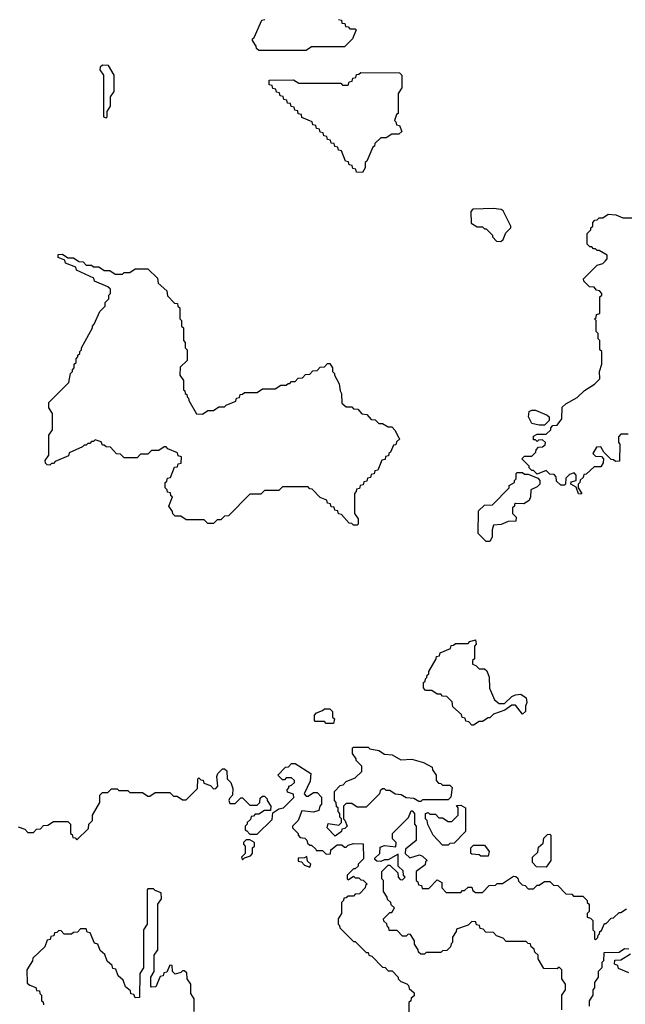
# Model space of a CAD drawing. Extents: x 2889633 to 3052318, y 540750 to 918690.
# Tile 330 of 656: x 2937380 to 2940709, y 758595 to 764010. Entities that reach past the tile are written whole.
import ezdxf

# ---------------------------------------------------------------- set-up
doc = ezdxf.new("R2010")
doc.units = 0

msp = doc.modelspace()

# ---------------------------------------------------------------- linework, layer by layer
at = {"layer": '0CON02XD'}
for points in [[(2938955, 763840), (2938695, 763840), (2938681.7, 763851.7), (2938680, 763865), (2938660, 763895), (2938660, 763905), (2938668.3, 763911.7), (2938711.7, 764008.3), (2938728.3, 764011.7)], [(2939131.7, 764011.7), (2939148.3, 764008.3), (2939151.7, 763991.7), (2939168.3, 763988.3), (2939171.7, 763971.7), (2939185, 763970), (2939195, 763960), (2939225, 763960), (2939230, 763955), (2939210, 763905), (2939165, 763860), (2938985, 763860), (2938955, 763840)], [(2937855, 763470), (2937860, 763475), (2937860, 763505), (2937880, 763535), (2937880, 763585), (2937900, 763615), (2937900, 763705), (2937868.3, 763758.3), (2937835, 763760), (2937821.7, 763748.3), (2937820, 763735), (2937840, 763705), (2937840, 763475), (2937855, 763470)], [(2939265, 763170), (2939231.7, 763171.7), (2939228.3, 763188.3), (2939211.7, 763191.7), (2939208.3, 763208.3), (2939191.7, 763211.7), (2939188.3, 763228.3), (2939171.7, 763231.7), (2939148.3, 763288.3), (2939131.7, 763291.7), (2939128.3, 763308.3), (2939111.7, 763311.7), (2939108.3, 763328.3), (2939091.7, 763331.7), (2939088.3, 763348.3), (2939071.7, 763351.7), (2939068.3, 763368.3), (2939051.7, 763371.7), (2939048.3, 763388.3), (2939031.7, 763391.7), (2939028.3, 763408.3), (2939011.7, 763411.7), (2939008.3, 763428.3), (2938991.7, 763431.7), (2938988.3, 763448.3), (2938931.7, 763471.7), (2938928.3, 763488.3), (2938911.7, 763491.7), (2938908.3, 763508.3), (2938891.7, 763511.7), (2938888.3, 763528.3), (2938871.7, 763531.7), (2938868.3, 763548.3), (2938851.7, 763551.7), (2938848.3, 763568.3), (2938831.7, 763571.7), (2938828.3, 763588.3), (2938811.7, 763591.7), (2938808.3, 763608.3), (2938791.7, 763611.7), (2938788.3, 763628.3), (2938771.7, 763631.7), (2938768.3, 763648.3), (2938751.7, 763651.7), (2938751.7, 763678.3), (2938885, 763680), (2938915, 763660), (2939145, 763660), (2939155, 763650), (2939185, 763650), (2939191.7, 763668.3), (2939208.3, 763671.7), (2939211.7, 763688.3), (2939228.3, 763691.7), (2939231.7, 763708.3), (2939245, 763710), (2939255, 763720), (2939468.3, 763718.3), (2939480, 763705), (2939480, 763635), (2939460, 763605), (2939460, 763495), (2939451.7, 763488.3), (2939440, 763455), (2939448.3, 763448.3), (2939451.7, 763431.7), (2939468.3, 763428.3), (2939480, 763395), (2939465, 763380), (2939425, 763380), (2939395, 763360), (2939365, 763360), (2939331.7, 763328.3), (2939330, 763315), (2939321.7, 763308.3), (2939288.3, 763231.7), (2939280, 763225), (2939280, 763195), (2939265, 763170)], [(2940025, 762790), (2940038.3, 762801.7), (2940051.7, 762838.3), (2940080, 762865), (2940080, 762875), (2940038.3, 762958.3), (2940027, 762967), (2939985, 762972.5), (2939871.7, 762968.3), (2939860, 762955), (2939861.7, 762891.7), (2939895, 762870), (2939925, 762870), (2939935, 762860), (2939945, 762860), (2939980, 762825), (2939980, 762815), (2940001.7, 762791.7), (2940025, 762790)], [(2940465, 761400), (2940451.7, 761401.7), (2940438.3, 761438.3), (2940410, 761455), (2940411.7, 761468.3), (2940440, 761475), (2940440, 761505), (2940428.3, 761518.3), (2940401.7, 761508.3), (2940381.7, 761488.3), (2940380, 761455), (2940375, 761450), (2940355, 761450), (2940331.7, 761471.7), (2940330, 761495), (2940318.3, 761508.3), (2940295, 761510), (2940275, 761530), (2940225, 761510), (2940205, 761530), (2940195, 761530), (2940180, 761545), (2940180, 761555), (2940140, 761595), (2940155, 761610), (2940195, 761610), (2940218.3, 761631.7), (2940220, 761645), (2940231.7, 761658.3), (2940255, 761660), (2940268.3, 761671.7), (2940270, 761685), (2940255, 761700), (2940233, 761697), (2940225, 761690), (2940215, 761700), (2940205, 761700), (2940205, 761720), (2940225, 761730), (2940275, 761730), (2940300, 761755), (2940300, 761765), (2940311.7, 761778.3), (2940335, 761780), (2940360, 761815), (2940361.7, 761878.3), (2940383, 761897), (2940445, 761932.5), (2940485, 761970), (2940540, 762005), (2940570, 762035), (2940567.5, 762075), (2940580, 762115), (2940580, 762185), (2940570, 762195), (2940570, 762245), (2940560, 762255), (2940560, 762285), (2940550, 762295), (2940550, 762355), (2940540, 762365), (2940548.3, 762371.7), (2940551.7, 762388.3), (2940570, 762395), (2940570, 762485), (2940580, 762495), (2940580, 762505), (2940568.3, 762518.3), (2940551.7, 762521.7), (2940538.3, 762538.3), (2940511.7, 762541.7), (2940481.7, 762571.7), (2940480, 762585), (2940555, 762660), (2940585, 762670), (2940598.3, 762681.7), (2940610, 762695), (2940610, 762715), (2940565, 762740), (2940555, 762740), (2940545, 762750), (2940535, 762750), (2940525, 762760), (2940515, 762760), (2940500, 762775), (2940500, 762835), (2940520, 762855), (2940520, 762865), (2940530, 762875), (2940530, 762895), (2940541.7, 762908.3), (2940555, 762910), (2940565, 762920), (2940585, 762920), (2940615, 762940), (2940657, 762937), (2940695, 762920), (2940745, 762920)], [(2939235, 761230), (2939215, 761230), (2939205, 761240), (2939191.7, 761241.7), (2939148.3, 761288.3), (2939131.7, 761291.7), (2939128.3, 761308.3), (2939111.7, 761311.7), (2939108.3, 761328.3), (2939091.7, 761331.7), (2939088.3, 761348.3), (2939071.7, 761351.7), (2939068.3, 761368.3), (2939031.7, 761381.7), (2938988.3, 761428.3), (2938975, 761430), (2938965, 761440), (2938825, 761440), (2938805, 761420), (2938725, 761420), (2938705, 761400), (2938645, 761400), (2938528.3, 761281.7), (2938505, 761280), (2938485, 761260), (2938465, 761260), (2938445, 761240), (2938415, 761240), (2938395, 761260), (2938295, 761260), (2938265, 761280), (2938235, 761280), (2938221.7, 761291.7), (2938220, 761305), (2938200, 761335), (2938220, 761385), (2938211.7, 761391.7), (2938208.3, 761408.3), (2938191.7, 761411.7), (2938190, 761425), (2938180, 761435), (2938180, 761465), (2938188.3, 761471.7), (2938191.7, 761488.3), (2938208.3, 761491.7), (2938231.7, 761548.3), (2938248.3, 761551.7), (2938251.7, 761568.3), (2938268.3, 761571.7), (2938270, 761605), (2938251.7, 761611.7), (2938248.3, 761628.3), (2938195, 761650), (2938185, 761660), (2938175, 761660), (2938145, 761640), (2938105, 761640), (2938085, 761620), (2938045, 761620), (2938025, 761600), (2937955, 761600), (2937935, 761620), (2937911.7, 761621.7), (2937878.3, 761658.3), (2937855, 761660), (2937845, 761670), (2937835, 761670), (2937828.3, 761688.3), (2937795, 761700), (2937785, 761690), (2937775, 761690), (2937765, 761680), (2937755, 761680), (2937745, 761670), (2937735, 761670), (2937725, 761660), (2937651.7, 761628.3), (2937648.3, 761611.7), (2937575, 761580), (2937565, 761570), (2937555, 761570), (2937545, 761560), (2937531.7, 761561.7), (2937521.7, 761571.7), (2937520, 761585), (2937540, 761615), (2937540, 761725), (2937560, 761755), (2937560, 761845), (2937540, 761875), (2937540, 761905), (2937650, 762015), (2937660, 762065), (2937670, 762075), (2937670, 762085), (2937680, 762095), (2937680, 762115), (2937690, 762125), (2937690, 762145), (2937700, 762155), (2937700, 762165), (2937710, 762175), (2937710, 762185), (2937720, 762195), (2937720, 762205), (2937780, 762315), (2937780, 762325), (2937790, 762335), (2937820, 762405), (2937850, 762435), (2937850, 762455), (2937870, 762475), (2937870, 762495), (2937880, 762505), (2937878.3, 762528.3), (2937865, 762540), (2937791.7, 762571.7), (2937788.3, 762588.3), (2937691.7, 762631.7), (2937688.3, 762648.3), (2937631.7, 762671.7), (2937628.3, 762688.3), (2937591.7, 762701.7), (2937591.7, 762718.3), (2937615, 762720), (2937645, 762700), (2937675, 762700), (2937705, 762680), (2937728.3, 762678.3), (2937745, 762660), (2937775, 762660), (2937785, 762650), (2937815, 762650), (2937845, 762630), (2937875, 762630), (2937905, 762610), (2937945, 762610), (2937955, 762620), (2937985, 762620), (2938015, 762640), (2938085, 762640), (2938138.3, 762588.3), (2938141.7, 762561.7), (2938188.3, 762518.3), (2938191.7, 762491.7), (2938231.7, 762451.7), (2938248.3, 762448.3), (2938250, 762435), (2938260, 762425), (2938260, 762365), (2938270, 762355), (2938270, 762325), (2938280, 762315), (2938280, 762245), (2938290, 762235), (2938290, 762205), (2938300, 762195), (2938300, 762135), (2938261.7, 762098.3), (2938260, 762055), (2938280, 762025), (2938280, 761975), (2938288.3, 761968.3), (2938290, 761955), (2938298.3, 761948.3), (2938300, 761935), (2938308.3, 761928.3), (2938310, 761915), (2938351.7, 761841.7), (2938385, 761840), (2938415, 761860), (2938445, 761860), (2938475, 761880), (2938505, 761880), (2938515, 761890), (2938568.3, 761911.7), (2938571.7, 761928.3), (2938588.3, 761931.7), (2938591.7, 761948.3), (2938605, 761950), (2938615, 761960), (2938685, 761960), (2938715, 761980), (2938785, 761980), (2938815, 762000), (2938845, 762000), (2938855, 762010), (2938865, 762010), (2938875, 762020), (2938895, 762020), (2938911.7, 762038.3), (2938935, 762040), (2938951.7, 762058.3), (2938975, 762060), (2938991.7, 762078.3), (2939015, 762080), (2939031.7, 762098.3), (2939055, 762100), (2939071.7, 762118.3), (2939085, 762120), (2939100, 762095), (2939100, 762075), (2939110, 762065), (2939110, 762055), (2939137, 762007), (2939141.7, 761968.3), (2939150, 761955), (2939151.7, 761901.7), (2939175, 761880), (2939205, 761880), (2939215, 761870), (2939238.3, 761868.3), (2939261.7, 761841.7), (2939288.3, 761838.3), (2939311.7, 761811.7), (2939335, 761810), (2939355, 761790), (2939375, 761790), (2939405, 761770), (2939425, 761770), (2939445, 761750), (2939461.7, 761711.7), (2939470, 761705), (2939451.7, 761688.3), (2939448.3, 761671.7), (2939435, 761670), (2939418.3, 761631.7), (2939410, 761625), (2939408.3, 761611.7), (2939391.7, 761608.3), (2939388.3, 761591.7), (2939371.7, 761588.3), (2939348.3, 761531.7), (2939331.7, 761528.3), (2939328.3, 761511.7), (2939311.7, 761508.3), (2939308.3, 761491.7), (2939291.7, 761488.3), (2939288.3, 761471.7), (2939271.7, 761468.3), (2939268.3, 761451.7), (2939251.7, 761448.3), (2939248.3, 761431.7), (2939231.7, 761428.3), (2939230, 761415), (2939220, 761405), (2939220, 761295), (2939240, 761265), (2939240, 761235), (2939235, 761230)], [(2940265, 761780), (2940235, 761780), (2940195, 761790), (2940177.5, 761825), (2940180, 761855), (2940195, 761862.5), (2940215, 761862.5), (2940280, 761835), (2940290, 761825), (2940290, 761805), (2940265, 761780)], [(2940725, 761730), (2940685, 761730), (2940672.5, 761715), (2940672.5, 761685), (2940680, 761675), (2940678.3, 761581.7), (2940655, 761580), (2940645, 761590), (2940631.7, 761591.7), (2940591.7, 761631.7), (2940575, 761660), (2940551.7, 761658.3), (2940530, 761625), (2940545, 761610), (2940578.3, 761608.3), (2940590, 761595), (2940587, 761573), (2940575, 761550), (2940538.3, 761551.7), (2940495, 761510), (2940481.7, 761508.3), (2940478.3, 761491.7), (2940461.7, 761478.3), (2940460, 761465), (2940450, 761455), (2940450, 761435), (2940470, 761405), (2940465, 761400)], [(2939965, 761140), (2939945, 761140), (2939900, 761185), (2939901.7, 761308.3), (2939935, 761340), (2939978.3, 761341.7), (2940070, 761435), (2940071.7, 761448.3), (2940100, 761465), (2940100, 761475), (2940110, 761485), (2940110, 761515), (2940115, 761520), (2940145, 761520), (2940155, 761510), (2940175, 761510), (2940228.3, 761488.3), (2940240, 761475), (2940240, 761455), (2940225, 761440), (2940190, 761425), (2940187.5, 761385), (2940180, 761365), (2940151.7, 761348.3), (2940105, 761350), (2940100, 761345), (2940100, 761335), (2940090, 761325), (2940090, 761295), (2940110, 761275), (2940108.3, 761251.7), (2940065, 761250), (2940027, 761233), (2939985, 761230), (2939977.5, 761205), (2939977.5, 761165), (2939965, 761140)], [(2939875, 760130), (2939865, 760130), (2939848.3, 760148.3), (2939831.7, 760151.7), (2939828.3, 760168.3), (2939811.7, 760171.7), (2939808.3, 760188.3), (2939761.7, 760231.7), (2939758.3, 760258.3), (2939728.3, 760288.3), (2939705, 760290), (2939695, 760300), (2939675, 760300), (2939645, 760320), (2939611.7, 760321.7), (2939600, 760335), (2939600, 760365), (2939608.3, 760371.7), (2939610, 760385), (2939618.3, 760391.7), (2939620, 760405), (2939628.3, 760411.7), (2939630, 760425), (2939670, 760495), (2939671.7, 760508.3), (2939688.3, 760511.7), (2939691.7, 760528.3), (2939748.3, 760551.7), (2939751.7, 760568.3), (2939765, 760570), (2939775, 760580), (2939845, 760580), (2939855, 760590), (2939885, 760600), (2939890, 760575), (2939880, 760565), (2939880, 760495), (2939870, 760485), (2939870, 760465), (2939888.3, 760458.3), (2939905, 760440), (2939935, 760440), (2939948.3, 760428.3), (2939960, 760395), (2939963, 760333), (2939990, 760270), (2940015, 760250), (2940045, 760250), (2940085, 760287.5), (2940105, 760297.5), (2940135, 760300), (2940165, 760280), (2940167.5, 760255), (2940160, 760235), (2940160, 760205), (2940145, 760190), (2940105, 760240), (2940085, 760240), (2940047, 760213), (2939985, 760190), (2939965, 760170), (2939955, 760170), (2939925, 760150), (2939905, 760150), (2939875, 760130)], [(2939105, 760140), (2939065, 760140), (2939055, 760150), (2939005, 760150), (2939000, 760155), (2939000, 760185), (2939011.7, 760198.3), (2939045, 760210), (2939055, 760220), (2939085, 760220), (2939100, 760205), (2939100, 760175), (2939110, 760165), (2939105, 760140)], [(2939115, 759520), (2939070, 759565), (2939075, 759590), (2939135, 759580), (2939150, 759595), (2939150, 759615), (2939140, 759625), (2939140, 759645), (2939130, 759655), (2939130, 759675), (2939121.7, 759681.7), (2939120, 759705), (2939110, 759715), (2939110, 759765), (2939141.7, 759798.3), (2939158.3, 759801.7), (2939175, 759820), (2939225, 759840), (2939260, 759875), (2939260, 759905), (2939230, 759935), (2939230, 759945), (2939210, 759975), (2939210, 760005), (2939215, 760010), (2939295, 760010), (2939305, 760000), (2939355, 759990), (2939385, 759970), (2939427, 759967), (2939475, 759940), (2939535, 759942.5), (2939600, 759925), (2939648.3, 759898.3), (2939650, 759885), (2939670, 759855), (2939670, 759825), (2939681.7, 759811.7), (2939695, 759810), (2939705, 759800), (2939745, 759800), (2939757, 759787), (2939750, 759735), (2939735, 759720), (2939595, 759720), (2939585, 759710), (2939575, 759710), (2939547, 759727), (2939505, 759730), (2939477, 759747), (2939445, 759750), (2939415, 759770), (2939395, 759770), (2939385, 759780), (2939375, 759780), (2939361.7, 759768.3), (2939358.3, 759751.7), (2939285, 759680), (2939235, 759680), (2939205, 759700), (2939175, 759700), (2939160, 759685), (2939160, 759615), (2939168.3, 759608.3), (2939180, 759575), (2939168.3, 759561.7), (2939151.7, 759558.3), (2939150, 759545), (2939115, 759520)], [(2937371.7, 759571.7), (2937408.3, 759558.3), (2937425, 759540), (2937455, 759540), (2937471.7, 759558.3), (2937495, 759560), (2937511.7, 759578.3), (2937535, 759580), (2937565, 759600), (2937645, 759600), (2937660, 759585), (2937660, 759535), (2937668.3, 759528.3), (2937671.7, 759511.7), (2937685, 759510), (2937695, 759500), (2937758.3, 759561.7), (2937760, 759585), (2937780, 759605), (2937780, 759635), (2937820, 759705), (2937820, 759745), (2937835, 759760), (2937865, 759760), (2937885, 759780), (2937915, 759780), (2937925, 759770), (2937975, 759770), (2937985, 759760), (2938055, 759760), (2938085, 759740), (2938095, 759740), (2938125, 759760), (2938205, 759760), (2938225, 759740), (2938245, 759740), (2938275, 759720), (2938295, 759720), (2938358.3, 759781.7), (2938360, 759835), (2938365, 759840), (2938375, 759830), (2938388.3, 759828.3), (2938391.7, 759811.7), (2938428.3, 759798.3), (2938445, 759780), (2938458.3, 759781.7), (2938470, 759795), (2938463, 759847), (2938470, 759865), (2938495, 759890), (2938505, 759890), (2938518.3, 759878.3), (2938520, 759835), (2938540, 759815), (2938551.7, 759781.7), (2938550, 759745), (2938533, 759727), (2938530, 759715), (2938535, 759700), (2938565, 759700), (2938595, 759730), (2938605, 759730), (2938645, 759690), (2938685, 759690), (2938700, 759705), (2938701.7, 759728.3), (2938715, 759740), (2938725, 759740), (2938740, 759725), (2938740, 759715), (2938760, 759685), (2938758.3, 759661.7), (2938725, 759660), (2938695, 759640), (2938675, 759640), (2938665, 759630), (2938651.7, 759628.3), (2938648.3, 759611.7), (2938630, 759595), (2938630, 759585), (2938620, 759575), (2938620, 759555), (2938628.3, 759548.3), (2938645, 759530), (2938685, 759530), (2938768.3, 759611.7), (2938771.7, 759648.3), (2938805, 759670), (2938830, 759675), (2938887, 759733), (2938885, 759750), (2938851.7, 759761.7), (2938850, 759775), (2938860, 759785), (2938860, 759795), (2938875, 759800), (2938890, 759815), (2938890, 759825), (2938875, 759840), (2938845, 759840), (2938835, 759830), (2938825, 759830), (2938800, 759855), (2938841.7, 759898.3), (2938858.3, 759901.7), (2938875, 759920), (2938895, 759920), (2938980, 759865), (2938977, 759823), (2938943, 759753), (2938955, 759740), (2938965, 759740), (2938995, 759760), (2939015, 759760), (2939040, 759735), (2939040, 759695), (2939030, 759685), (2939025, 759660), (2938995, 759652.5), (2938931.7, 759658.3), (2938910, 759605), (2938880, 759575), (2938880, 759565), (2938910, 759535), (2938910, 759525), (2938921.7, 759511.7), (2938948.3, 759508.3), (2938958.3, 759498.3), (2938961.7, 759481.7), (2938975, 759470), (2938985, 759470), (2939008.3, 759448.3), (2939010, 759440), (2939045, 759440), (2939065, 759420), (2939088.3, 759421.7), (2939090, 759445), (2939125, 759472.5), (2939151.7, 759471.7), (2939165, 759460), (2939175, 759460), (2939185, 759470), (2939215, 759480), (2939268.3, 759478.3), (2939270, 759395), (2939240, 759365), (2939240, 759355), (2939225, 759340), (2939215, 759340), (2939180, 759305), (2939180, 759285), (2939185, 759280), (2939215, 759300), (2939225, 759290), (2939245, 759290), (2939255, 759280), (2939268.3, 759278.3), (2939290, 759255), (2939281.7, 759248.3), (2939280, 759235), (2939248.3, 759201.7), (2939225, 759200), (2939215, 759190), (2939185, 759190), (2939175, 759180), (2939161.7, 759178.3), (2939160, 759165), (2939150, 759155), (2939150, 759095), (2939130, 759065), (2939130, 759035), (2939138.3, 759028.3), (2939140, 759015), (2939215, 758940), (2939225, 758940), (2939285, 758880), (2939295, 758880), (2939300, 758865), (2939315, 758860), (2939375, 758800), (2939388.3, 758798.3), (2939405, 758780), (2939428.3, 758778.3), (2939460, 758745), (2939460, 758735), (2939475, 758720), (2939508.3, 758708.3), (2939518.3, 758698.3), (2939521.7, 758681.7), (2939548.3, 758658.3), (2939548.3, 758641.7), (2939531.7, 758628.3), (2939530, 758615), (2939520, 758605), (2939520, 758415)], [(2939735, 759470), (2939705, 759470), (2939652.5, 759525), (2939623, 759583), (2939620, 759605), (2939610, 759615), (2939610, 759645), (2939625, 759650), (2939635, 759640), (2939665, 759640), (2939685, 759620), (2939705, 759620), (2939735, 759600), (2939755, 759600), (2939790, 759635), (2939790, 759675), (2939781.7, 759688.3), (2939805, 759690), (2939830, 759675), (2939830, 759545), (2939768.3, 759481.7), (2939745, 759480), (2939735, 759470)], [(2940360, 758565), (2940360, 758645), (2940380, 758675), (2940380, 758705), (2940360, 758735), (2940360, 758785), (2940345, 758800), (2940335, 758790), (2940261.7, 758791.7), (2940230, 758845), (2940230, 758865), (2940211.7, 758881.7), (2940208.3, 758898.3), (2940191.7, 758911.7), (2940188.3, 758928.3), (2940175, 758930), (2940165, 758940), (2940055, 758940), (2940038.3, 758958.3), (2940001.7, 758971.7), (2939985, 758990), (2939941.7, 758991.7), (2939928.3, 759008.3), (2939911.7, 759011.7), (2939908.3, 759028.3), (2939891.7, 759031.7), (2939888.3, 759048.3), (2939865, 759050), (2939845, 759030), (2939781.7, 759008.3), (2939780, 758995), (2939760, 758965), (2939760, 758935), (2939751.7, 758928.3), (2939748.3, 758911.7), (2939728.3, 758891.7), (2939705, 758890), (2939695, 758880), (2939615, 758880), (2939605, 758870), (2939585, 758870), (2939571.7, 758881.7), (2939570, 758895), (2939550, 758925), (2939550, 758945), (2939528.3, 758978.3), (2939515, 758980), (2939505, 758970), (2939485, 758970), (2939455, 759000), (2939411.7, 759001.7), (2939410, 759015), (2939401.7, 759021.7), (2939398.3, 759038.3), (2939381.7, 759051.7), (2939380, 759065), (2939415, 759100), (2939425, 759100), (2939440, 759125), (2939421.7, 759141.7), (2939420, 759155), (2939401.7, 759171.7), (2939400, 759185), (2939380, 759215), (2939380, 759275), (2939370, 759285), (2939370, 759325), (2939405, 759360), (2939415, 759360), (2939458.3, 759318.3), (2939460, 759295), (2939471.7, 759281.7), (2939485, 759280), (2939500, 759295), (2939490, 759305), (2939488.3, 759328.3), (2939460, 759355), (2939460, 759420), (2939405, 759390), (2939385, 759390), (2939365, 759380), (2939343, 759383), (2939331.7, 759391.7), (2939331.7, 759398.3), (2939360, 759425), (2939361.7, 759458.3), (2939385, 759467.5), (2939448.3, 759461.7), (2939450, 759485), (2939430, 759505), (2939430, 759535), (2939518.3, 759621.7), (2939531.7, 759658.3), (2939538.3, 759658.3), (2939550, 759645), (2939550, 759585), (2939560, 759575), (2939560, 759495), (2939501.7, 759448.3), (2939500, 759425), (2939525, 759400), (2939577, 759417), (2939595, 759410), (2939620, 759385), (2939611.7, 759378.3), (2939608.3, 759361.7), (2939560, 759325), (2939560, 759275), (2939568.3, 759268.3), (2939571.7, 759251.7), (2939588.3, 759248.3), (2939591.7, 759231.7), (2939628.3, 759231.7), (2939675, 759280), (2939700, 759265), (2939700, 759235), (2939725, 759210), (2939805, 759210), (2939815, 759220), (2939825, 759220), (2939845, 759240), (2939865, 759240), (2939871.7, 759221.7), (2939885, 759210), (2939925, 759210), (2939961.7, 759248.3), (2939995, 759250), (2940005, 759260), (2940035, 759260), (2940095, 759300), (2940108.3, 759298.3), (2940118.3, 759288.3), (2940121.7, 759271.7), (2940141.7, 759251.7), (2940158.3, 759248.3), (2940175, 759230), (2940205, 759230), (2940225, 759250), (2940235, 759250), (2940265, 759270), (2940295, 759270), (2940315, 759250), (2940338.3, 759248.3), (2940381.7, 759201.7), (2940415, 759200), (2940425, 759190), (2940475, 759190), (2940500, 759165), (2940500, 759155), (2940510, 759145), (2940510, 759105), (2940500, 759095), (2940500, 759075), (2940518.3, 759068.3), (2940530, 759055), (2940530, 759005), (2940540, 758995), (2940540, 758955), (2940545, 758950), (2940558.3, 758961.7), (2940560, 758975), (2940568.3, 758981.7), (2940570, 758995), (2940578.3, 759001.7), (2940595, 759040), (2940605, 759040), (2940631.7, 759068.3), (2940645, 759070), (2940675, 759100), (2940685, 759100), (2940715, 759120)], [(2940275, 759350), (2940221.7, 759351.7), (2940200, 759375), (2940200, 759405), (2940228.3, 759431.7), (2940231.7, 759458.3), (2940258.3, 759481.7), (2940261.7, 759508.3), (2940281.7, 759528.3), (2940295, 759530), (2940300, 759525), (2940300, 759385), (2940275, 759350)], [(2938605, 759390), (2938615, 759400), (2938648.3, 759411.7), (2938660, 759425), (2938660, 759455), (2938670, 759465), (2938670, 759485), (2938645, 759500), (2938625, 759500), (2938610, 759485), (2938610, 759475), (2938620, 759465), (2938620, 759425), (2938600, 759405), (2938605, 759390)], [(2939955, 759410), (2939915, 759410), (2939905, 759417.5), (2939865, 759420), (2939860, 759425), (2939860, 759455), (2939875, 759470), (2939935, 759470), (2939960, 759435), (2939955, 759410)], [(2938975, 759350), (2938980, 759365), (2938961.7, 759381.7), (2938958.3, 759408.3), (2938945, 759400), (2938911.7, 759398.3), (2938911.7, 759381.7), (2938928.3, 759378.3), (2938945, 759360), (2938975, 759350)], [(2938340, 758555), (2938340, 758625), (2938320, 758655), (2938320, 758705), (2938300, 758735), (2938298.3, 758768.3), (2938285, 758780), (2938275, 758780), (2938265, 758770), (2938235, 758760), (2938220, 758775), (2938218.3, 758808.3), (2938205, 758810), (2938188.3, 758771.7), (2938171.7, 758768.3), (2938168.3, 758751.7), (2938151.7, 758748.3), (2938128.3, 758691.7), (2938105, 758690), (2938100, 758695), (2938100, 758745), (2938120, 758775), (2938120, 758865), (2938140, 758895), (2938140, 759145), (2938160, 759175), (2938158.3, 759208.3), (2938125, 759220), (2938115, 759230), (2938085, 759230), (2938080, 759225), (2938080, 759035), (2938060, 759005), (2938060, 758795), (2938040, 758765), (2938038.3, 758631.7), (2938015, 758630), (2938008.3, 758648.3), (2937991.7, 758651.7), (2937988.3, 758668.3), (2937961.7, 758691.7), (2937948.3, 758728.3), (2937921.7, 758751.7), (2937908.3, 758788.3), (2937891.7, 758791.7), (2937888.3, 758808.3), (2937861.7, 758831.7), (2937848.3, 758868.3), (2937821.7, 758891.7), (2937810, 758925), (2937791.7, 758931.7), (2937768.3, 758988.3), (2937751.7, 758991.7), (2937745, 759010), (2937715, 759010), (2937698.3, 758991.7), (2937675, 758990), (2937665, 758980), (2937625, 758980), (2937608.3, 758998.3), (2937595, 759000), (2937585, 758990), (2937571.7, 758988.3), (2937568.3, 758971.7), (2937551.7, 758968.3), (2937548.3, 758951.7), (2937531.7, 758948.3), (2937518.3, 758911.7), (2937451.7, 758848.3), (2937450, 758835), (2937420, 758785), (2937421.7, 758711.7), (2937435, 758700), (2937468.3, 758688.3), (2937471.7, 758671.7), (2937488.3, 758668.3), (2937490, 758655), (2937500, 758645), (2937500, 758615), (2937508.3, 758608.3), (2937511.7, 758591.7)], [(2940728.3, 758898.3), (2940705, 758900), (2940675, 758880), (2940591.7, 758878.3), (2940590, 758835), (2940580, 758825), (2940580, 758795), (2940560, 758775), (2940560, 758745), (2940540, 758715), (2940540, 758685), (2940530, 758675), (2940530, 758645), (2940510, 758615), (2940510, 758585)], [(2940728.3, 758768.3), (2940671.7, 758791.7), (2940668.3, 758808.3), (2940650, 758815), (2940651.7, 758838.3), (2940685, 758840), (2940738.3, 758871.7)]]:
    msp.add_lwpolyline(points, dxfattribs=at)

doc.saveas('drawing.dxf')
